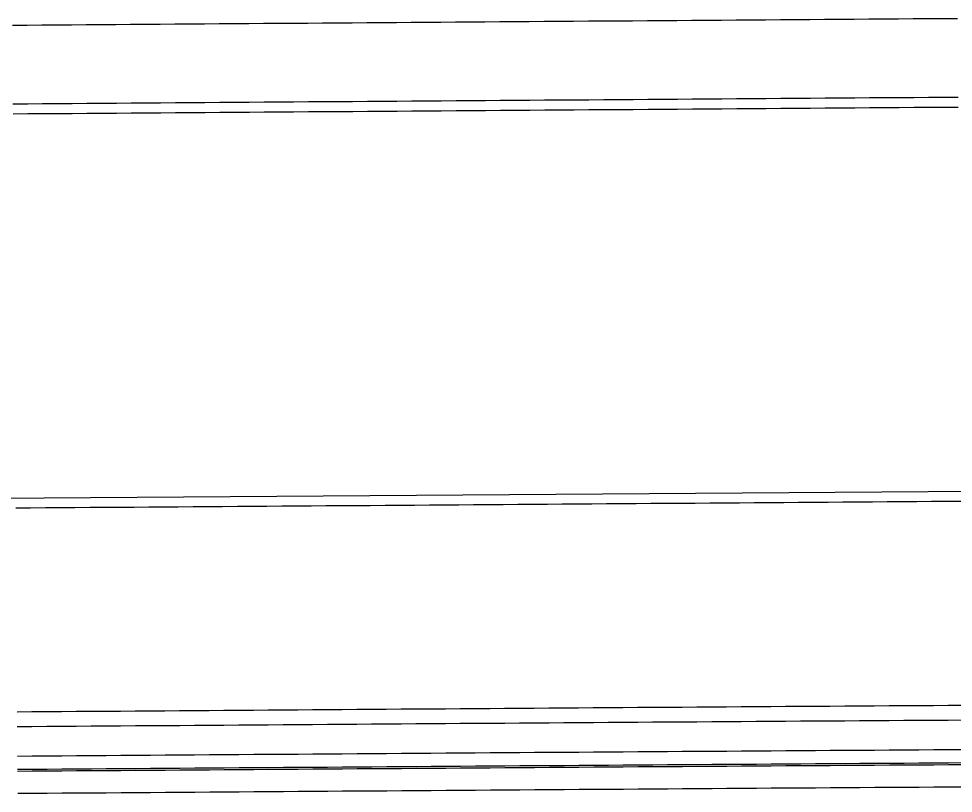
# Model space of a CAD drawing. Extents: x 2145147 to 2158018, y 137519 to 148068.
# Drawn here: x 2154284.4 to 2154347.7, y 142993.3 to 143045.8 of the extents above; entities that cross this region are included whole.
import ezdxf

# ---------------------------------------------------------------- set-up
doc = ezdxf.new("R2010")
doc.units = 0
doc.layers.add('PR_Phasing_Pavement_1', color=7, linetype='Continuous')

msp = doc.modelspace()

# ---------------------------------------------------------------- linework, layer by layer
at = {"layer": 'PR_Phasing_Pavement_1'}
msp.add_line((2154411.24, 143014.22), (2154094.838, 143011.957), dxfattribs=at)
for points in [[(2154348.013, 143045.807), (2154347.013, 143045.8), (2154346.013, 143045.793), (2154345.013, 143045.786), (2154344.013, 143045.778), (2154343.013, 143045.771), (2154342.013, 143045.764), (2154341.013, 143045.757), (2154340.013, 143045.75), (2154339.013, 143045.743), (2154338.013, 143045.736), (2154337.013, 143045.728), (2154336.013, 143045.721), (2154335.013, 143045.714), (2154334.013, 143045.707), (2154333.013, 143045.7), (2154332.013, 143045.693), (2154331.013, 143045.686), (2154330.013, 143045.678), (2154329.013, 143045.671), (2154328.013, 143045.664), (2154327.013, 143045.657), (2154326.013, 143045.65), (2154325.013, 143045.643), (2154324.013, 143045.635), (2154323.013, 143045.628), (2154322.013, 143045.621), (2154321.013, 143045.614), (2154320.013, 143045.607), (2154319.013, 143045.6), (2154318.013, 143045.593), (2154317.013, 143045.585), (2154316.013, 143045.578), (2154315.013, 143045.571), (2154314.013, 143045.564), (2154313.013, 143045.557), (2154312.013, 143045.55), (2154311.013, 143045.542), (2154310.014, 143045.535), (2154309.014, 143045.528), (2154308.014, 143045.521), (2154307.014, 143045.514), (2154306.014, 143045.507), (2154305.014, 143045.5), (2154304.014, 143045.492), (2154303.014, 143045.485), (2154302.014, 143045.478), (2154301.014, 143045.471), (2154300.014, 143045.464), (2154299.014, 143045.457), (2154298.014, 143045.449), (2154297.014, 143045.442), (2154296.014, 143045.435), (2154295.014, 143045.428), (2154294.014, 143045.421), (2154293.014, 143045.414), (2154292.014, 143045.407), (2154291.014, 143045.399), (2154290.014, 143045.392), (2154289.014, 143045.385), (2154288.014, 143045.378), (2154287.014, 143045.371), (2154286.014, 143045.364), (2154285.014, 143045.356), (2154284.014, 143045.349)], [(2154348.051, 143040.477), (2154347.051, 143040.47), (2154346.051, 143040.463), (2154345.051, 143040.456), (2154344.051, 143040.449), (2154343.051, 143040.441), (2154342.051, 143040.434), (2154341.051, 143040.427), (2154340.051, 143040.42), (2154339.051, 143040.413), (2154338.051, 143040.406), (2154337.051, 143040.399), (2154336.051, 143040.391), (2154335.051, 143040.384), (2154334.051, 143040.377), (2154333.051, 143040.37), (2154332.051, 143040.363), (2154331.051, 143040.356), (2154330.051, 143040.348), (2154329.051, 143040.341), (2154328.051, 143040.334), (2154327.051, 143040.327), (2154326.051, 143040.32), (2154325.051, 143040.313), (2154324.051, 143040.306), (2154323.051, 143040.298), (2154322.051, 143040.291), (2154321.051, 143040.284), (2154320.051, 143040.277), (2154319.051, 143040.27), (2154318.051, 143040.263), (2154317.051, 143040.256), (2154316.051, 143040.248), (2154315.052, 143040.241), (2154314.052, 143040.234), (2154313.052, 143040.227), (2154312.052, 143040.22), (2154311.052, 143040.213), (2154310.052, 143040.205), (2154309.052, 143040.198), (2154308.052, 143040.191), (2154307.052, 143040.184), (2154306.052, 143040.177), (2154305.052, 143040.17), (2154304.052, 143040.163), (2154303.052, 143040.155), (2154302.052, 143040.148), (2154301.052, 143040.141), (2154300.052, 143040.134), (2154299.052, 143040.127), (2154298.052, 143040.12), (2154297.052, 143040.112), (2154296.052, 143040.105), (2154295.052, 143040.098), (2154294.052, 143040.091), (2154293.052, 143040.084), (2154292.052, 143040.077), (2154291.052, 143040.07), (2154290.052, 143040.062), (2154289.052, 143040.055), (2154288.052, 143040.048), (2154287.052, 143040.041), (2154286.052, 143040.034), (2154285.052, 143040.027), (2154284.052, 143040.019)], [(2154348.056, 143039.801), (2154347.056, 143039.793), (2154346.056, 143039.786), (2154345.056, 143039.779), (2154344.056, 143039.772), (2154343.056, 143039.765), (2154342.056, 143039.758), (2154341.056, 143039.751), (2154340.056, 143039.743), (2154339.056, 143039.736), (2154338.056, 143039.729), (2154337.056, 143039.722), (2154336.056, 143039.715), (2154335.056, 143039.708), (2154334.056, 143039.7), (2154333.056, 143039.693), (2154332.056, 143039.686), (2154331.056, 143039.679), (2154330.056, 143039.672), (2154329.056, 143039.665), (2154328.056, 143039.658), (2154327.056, 143039.65), (2154326.056, 143039.643), (2154325.056, 143039.636), (2154324.056, 143039.629), (2154323.056, 143039.622), (2154322.056, 143039.615), (2154321.056, 143039.607), (2154320.056, 143039.6), (2154319.056, 143039.593), (2154318.056, 143039.586), (2154317.056, 143039.579), (2154316.056, 143039.572), (2154315.056, 143039.565), (2154314.056, 143039.557), (2154313.056, 143039.55), (2154312.056, 143039.543), (2154311.056, 143039.536), (2154310.056, 143039.529), (2154309.057, 143039.522), (2154308.057, 143039.514), (2154307.057, 143039.507), (2154306.057, 143039.5), (2154305.057, 143039.493), (2154304.057, 143039.486), (2154303.057, 143039.479), (2154302.057, 143039.472), (2154301.057, 143039.464), (2154300.057, 143039.457), (2154299.057, 143039.45), (2154298.057, 143039.443), (2154297.057, 143039.436), (2154296.057, 143039.429), (2154295.057, 143039.421), (2154294.057, 143039.414), (2154293.057, 143039.407), (2154292.057, 143039.4), (2154291.057, 143039.393), (2154290.057, 143039.386), (2154289.057, 143039.379), (2154288.057, 143039.371), (2154287.057, 143039.364), (2154286.057, 143039.357), (2154285.057, 143039.35), (2154284.057, 143039.343)], [(2154348.246, 143013.103), (2154347.247, 143013.095), (2154346.247, 143013.088), (2154345.247, 143013.081), (2154344.247, 143013.074), (2154343.247, 143013.067), (2154342.247, 143013.06), (2154341.247, 143013.053), (2154340.247, 143013.045), (2154339.247, 143013.038), (2154338.247, 143013.031), (2154337.247, 143013.024), (2154336.247, 143013.017), (2154335.247, 143013.01), (2154334.247, 143013.002), (2154333.247, 143012.995), (2154332.247, 143012.988), (2154331.247, 143012.981), (2154330.247, 143012.974), (2154329.247, 143012.967), (2154328.247, 143012.96), (2154327.247, 143012.952), (2154326.247, 143012.945), (2154325.247, 143012.938), (2154324.247, 143012.931), (2154323.247, 143012.924), (2154322.247, 143012.917), (2154321.247, 143012.909), (2154320.247, 143012.902), (2154319.247, 143012.895), (2154318.247, 143012.888), (2154317.247, 143012.881), (2154316.247, 143012.874), (2154315.247, 143012.867), (2154314.247, 143012.859), (2154313.247, 143012.852), (2154312.247, 143012.845), (2154311.247, 143012.838), (2154310.247, 143012.831), (2154309.247, 143012.824), (2154308.248, 143012.816), (2154307.248, 143012.809), (2154306.248, 143012.802), (2154305.248, 143012.795), (2154304.248, 143012.788), (2154303.248, 143012.781), (2154302.248, 143012.774), (2154301.248, 143012.766), (2154300.248, 143012.759), (2154299.248, 143012.752), (2154298.248, 143012.745), (2154297.248, 143012.738), (2154296.248, 143012.731), (2154295.248, 143012.724), (2154294.248, 143012.716), (2154293.248, 143012.709), (2154292.248, 143012.702), (2154291.248, 143012.695), (2154290.248, 143012.688), (2154289.248, 143012.681), (2154288.248, 143012.673), (2154287.248, 143012.666), (2154286.248, 143012.659), (2154285.248, 143012.652), (2154284.248, 143012.645)], [(2154284.333, 142998.856), (2154285.333, 142998.863), (2154286.333, 142998.87), (2154287.333, 142998.878), (2154288.333, 142998.885), (2154289.333, 142998.892), (2154290.333, 142998.899), (2154291.333, 142998.906), (2154292.333, 142998.913), (2154293.333, 142998.92), (2154294.333, 142998.928), (2154295.333, 142998.935), (2154296.333, 142998.942), (2154297.333, 142998.949), (2154298.333, 142998.956), (2154299.333, 142998.963), (2154300.333, 142998.971), (2154301.333, 142998.978), (2154302.333, 142998.985), (2154303.332, 142998.992), (2154304.332, 142998.999), (2154305.332, 142999.006), (2154306.332, 142999.013), (2154307.332, 142999.021), (2154308.332, 142999.028), (2154309.332, 142999.035), (2154310.332, 142999.042), (2154311.317, 142999.049), (2154311.332, 142999.049), (2154312.334, 142999.056), (2154313.335, 142999.063), (2154314.336, 142999.071), (2154315.337, 142999.078), (2154316.339, 142999.085), (2154317.34, 142999.092), (2154318.341, 142999.099), (2154319.343, 142999.106), (2154320.344, 142999.113), (2154321.345, 142999.12), (2154322.346, 142999.127), (2154323.348, 142999.134), (2154324.349, 142999.141), (2154325.35, 142999.148), (2154326.351, 142999.155), (2154327.353, 142999.162), (2154328.354, 142999.168), (2154329.355, 142999.175), (2154330.357, 142999.182), (2154331.358, 142999.189), (2154332.359, 142999.196), (2154333.36, 142999.203), (2154334.362, 142999.209), (2154335.363, 142999.216), (2154336.364, 142999.223), (2154337.365, 142999.23), (2154338.367, 142999.236), (2154339.368, 142999.243), (2154340.369, 142999.25), (2154341.371, 142999.256), (2154342.372, 142999.263), (2154343.373, 142999.269), (2154344.374, 142999.276), (2154345.376, 142999.283), (2154346.377, 142999.289), (2154347.378, 142999.296), (2154348.38, 142999.302)], [(2154284.34, 142997.856), (2154285.34, 142997.863), (2154286.34, 142997.87), (2154287.34, 142997.878), (2154288.34, 142997.885), (2154289.34, 142997.892), (2154290.34, 142997.899), (2154291.34, 142997.906), (2154292.34, 142997.913), (2154293.34, 142997.92), (2154294.34, 142997.928), (2154295.34, 142997.935), (2154296.34, 142997.942), (2154297.34, 142997.949), (2154298.34, 142997.956), (2154299.34, 142997.963), (2154300.34, 142997.971), (2154301.34, 142997.978), (2154302.34, 142997.985), (2154303.34, 142997.992), (2154304.34, 142997.999), (2154305.34, 142998.006), (2154306.34, 142998.013), (2154307.34, 142998.021), (2154308.34, 142998.028), (2154309.339, 142998.035), (2154310.339, 142998.042), (2154311.324, 142998.049), (2154311.339, 142998.049), (2154312.341, 142998.056), (2154313.342, 142998.064), (2154314.343, 142998.071), (2154315.344, 142998.078), (2154316.346, 142998.085), (2154317.347, 142998.092), (2154318.348, 142998.099), (2154319.35, 142998.106), (2154320.351, 142998.113), (2154321.352, 142998.12), (2154322.353, 142998.127), (2154323.355, 142998.134), (2154324.356, 142998.141), (2154325.357, 142998.148), (2154326.358, 142998.155), (2154327.36, 142998.162), (2154328.361, 142998.168), (2154329.362, 142998.175), (2154330.363, 142998.182), (2154331.365, 142998.189), (2154332.366, 142998.196), (2154333.367, 142998.203), (2154334.368, 142998.209), (2154335.37, 142998.216), (2154336.371, 142998.223), (2154337.372, 142998.23), (2154338.373, 142998.236), (2154339.375, 142998.243), (2154340.376, 142998.25), (2154341.377, 142998.256), (2154342.379, 142998.263), (2154343.38, 142998.269), (2154344.381, 142998.276), (2154345.382, 142998.283), (2154346.384, 142998.289), (2154347.385, 142998.296), (2154348.386, 142998.302)], [(2154284.354, 142995.856), (2154285.354, 142995.863), (2154286.354, 142995.87), (2154287.354, 142995.878), (2154288.354, 142995.885), (2154289.354, 142995.892), (2154290.354, 142995.899), (2154291.354, 142995.906), (2154292.354, 142995.913), (2154293.354, 142995.921), (2154294.354, 142995.928), (2154295.354, 142995.935), (2154296.354, 142995.942), (2154297.354, 142995.949), (2154298.354, 142995.956), (2154299.354, 142995.963), (2154300.354, 142995.971), (2154301.354, 142995.978), (2154302.354, 142995.985), (2154303.354, 142995.992), (2154304.354, 142995.999), (2154305.354, 142996.006), (2154306.354, 142996.014), (2154307.354, 142996.021), (2154308.354, 142996.028), (2154309.354, 142996.035), (2154310.354, 142996.042), (2154311.338, 142996.049), (2154311.354, 142996.049), (2154312.355, 142996.056), (2154313.356, 142996.064), (2154314.357, 142996.071), (2154315.359, 142996.078), (2154316.36, 142996.085), (2154317.361, 142996.092), (2154318.362, 142996.099), (2154319.364, 142996.106), (2154320.365, 142996.113), (2154321.366, 142996.12), (2154322.367, 142996.127), (2154323.368, 142996.134), (2154324.37, 142996.141), (2154325.371, 142996.148), (2154326.372, 142996.155), (2154327.373, 142996.162), (2154328.375, 142996.169), (2154329.376, 142996.175), (2154330.377, 142996.182), (2154331.378, 142996.189), (2154332.379, 142996.196), (2154333.381, 142996.203), (2154334.382, 142996.209), (2154335.383, 142996.216), (2154336.384, 142996.223), (2154337.386, 142996.23), (2154338.387, 142996.236), (2154339.388, 142996.243), (2154340.389, 142996.25), (2154341.39, 142996.256), (2154342.392, 142996.263), (2154343.393, 142996.27), (2154344.394, 142996.276), (2154345.395, 142996.283), (2154346.397, 142996.289), (2154347.398, 142996.296), (2154348.399, 142996.302)], [(2154284.361, 142994.962), (2154285.361, 142994.969), (2154286.361, 142994.976), (2154287.361, 142994.983), (2154288.361, 142994.99), (2154289.361, 142994.997), (2154290.361, 142995.004), (2154291.361, 142995.012), (2154292.361, 142995.019), (2154293.361, 142995.026), (2154294.361, 142995.033), (2154295.361, 142995.04), (2154296.361, 142995.047), (2154297.361, 142995.054), (2154298.36, 142995.062), (2154299.36, 142995.069), (2154300.36, 142995.076), (2154301.36, 142995.083), (2154302.36, 142995.09), (2154303.36, 142995.097), (2154304.36, 142995.105), (2154305.36, 142995.112), (2154306.36, 142995.119), (2154307.36, 142995.126), (2154308.36, 142995.133), (2154309.36, 142995.14), (2154310.36, 142995.147), (2154311.345, 142995.155), (2154311.36, 142995.155), (2154312.361, 142995.162), (2154313.363, 142995.169), (2154314.364, 142995.176), (2154315.365, 142995.183), (2154316.366, 142995.19), (2154317.367, 142995.197), (2154318.369, 142995.204), (2154319.37, 142995.211), (2154320.371, 142995.218), (2154321.372, 142995.225), (2154322.373, 142995.232), (2154323.375, 142995.239), (2154324.376, 142995.246), (2154325.377, 142995.253), (2154326.378, 142995.26), (2154327.379, 142995.267), (2154328.381, 142995.274), (2154329.382, 142995.281), (2154330.383, 142995.288), (2154331.384, 142995.294), (2154332.386, 142995.301), (2154333.387, 142995.308), (2154334.388, 142995.315), (2154335.389, 142995.321), (2154336.39, 142995.328), (2154337.392, 142995.335), (2154338.393, 142995.342), (2154339.394, 142995.348), (2154340.395, 142995.355), (2154341.396, 142995.362), (2154342.398, 142995.368), (2154343.399, 142995.375), (2154344.4, 142995.381), (2154345.401, 142995.388), (2154346.402, 142995.395), (2154347.404, 142995.401), (2154348.405, 142995.408)], [(2154284.362, 142994.836), (2154285.362, 142994.843), (2154286.362, 142994.85), (2154287.362, 142994.858), (2154288.362, 142994.865), (2154289.362, 142994.872), (2154290.362, 142994.879), (2154291.362, 142994.886), (2154292.362, 142994.893), (2154293.361, 142994.901), (2154294.361, 142994.908), (2154295.361, 142994.915), (2154296.361, 142994.922), (2154297.361, 142994.929), (2154298.361, 142994.936), (2154299.361, 142994.943), (2154300.361, 142994.951), (2154301.361, 142994.958), (2154302.361, 142994.965), (2154303.361, 142994.972), (2154304.361, 142994.979), (2154305.361, 142994.986), (2154306.361, 142994.994), (2154307.361, 142995.001), (2154308.361, 142995.008), (2154309.361, 142995.015), (2154310.361, 142995.022), (2154311.346, 142995.029), (2154311.361, 142995.029), (2154312.362, 142995.036), (2154313.363, 142995.044), (2154314.365, 142995.051), (2154315.366, 142995.058), (2154316.367, 142995.065), (2154317.368, 142995.072), (2154318.369, 142995.079), (2154319.371, 142995.086), (2154320.372, 142995.093), (2154321.373, 142995.1), (2154322.374, 142995.107), (2154323.376, 142995.114), (2154324.377, 142995.121), (2154325.378, 142995.128), (2154326.379, 142995.135), (2154327.38, 142995.142), (2154328.382, 142995.149), (2154329.383, 142995.155), (2154330.384, 142995.162), (2154331.385, 142995.169), (2154332.386, 142995.176), (2154333.388, 142995.183), (2154334.389, 142995.189), (2154335.39, 142995.196), (2154336.391, 142995.203), (2154337.392, 142995.21), (2154338.394, 142995.216), (2154339.395, 142995.223), (2154340.396, 142995.23), (2154341.397, 142995.236), (2154342.398, 142995.243), (2154343.4, 142995.25), (2154344.401, 142995.256), (2154345.402, 142995.263), (2154346.403, 142995.269), (2154347.405, 142995.276), (2154348.406, 142995.282)], [(2154284.373, 142993.33), (2154285.372, 142993.337), (2154286.372, 142993.344), (2154287.372, 142993.351), (2154288.372, 142993.358), (2154289.372, 142993.365), (2154290.372, 142993.372), (2154291.372, 142993.38), (2154292.372, 142993.387), (2154293.372, 142993.394), (2154294.372, 142993.401), (2154295.372, 142993.408), (2154296.372, 142993.415), (2154297.372, 142993.423), (2154298.372, 142993.43), (2154299.372, 142993.437), (2154300.372, 142993.444), (2154301.372, 142993.451), (2154302.372, 142993.458), (2154303.372, 142993.465), (2154304.372, 142993.473), (2154305.372, 142993.48), (2154306.372, 142993.487), (2154307.372, 142993.494), (2154308.372, 142993.501), (2154309.372, 142993.508), (2154310.372, 142993.516), (2154311.356, 142993.523), (2154311.372, 142993.523), (2154312.373, 142993.53), (2154313.374, 142993.537), (2154314.375, 142993.544), (2154315.377, 142993.551), (2154316.378, 142993.558), (2154317.379, 142993.565), (2154318.38, 142993.572), (2154319.381, 142993.579), (2154320.382, 142993.586), (2154321.384, 142993.593), (2154322.385, 142993.6), (2154323.386, 142993.607), (2154324.387, 142993.614), (2154325.388, 142993.621), (2154326.39, 142993.628), (2154327.391, 142993.635), (2154328.392, 142993.642), (2154329.393, 142993.649), (2154330.394, 142993.656), (2154331.395, 142993.662), (2154332.397, 142993.669), (2154333.398, 142993.676), (2154334.399, 142993.683), (2154335.4, 142993.69), (2154336.401, 142993.696), (2154337.403, 142993.703), (2154338.404, 142993.71), (2154339.405, 142993.716), (2154340.406, 142993.723), (2154341.407, 142993.73), (2154342.408, 142993.736), (2154343.41, 142993.743), (2154344.411, 142993.749), (2154345.412, 142993.756), (2154346.413, 142993.763), (2154347.414, 142993.769), (2154348.416, 142993.776)]]:
    msp.add_lwpolyline(points, dxfattribs=at)

doc.saveas('drawing.dxf')
